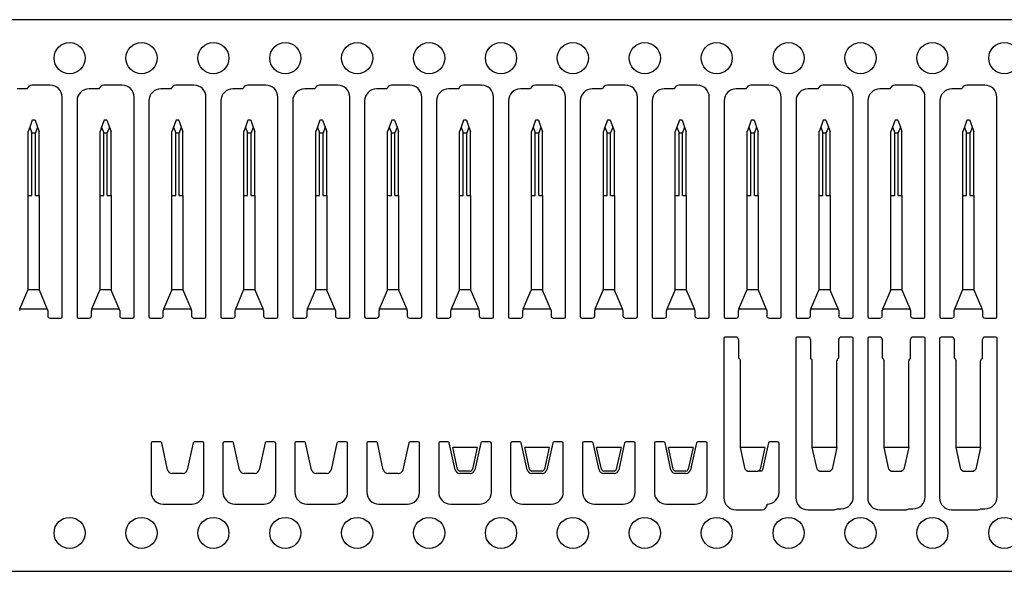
# Model space of a CAD drawing. Header units: inches. Extents: x 1880 to 2363, y -453 to -54.
# Tile 712 of 1056: x 1947.5 to 1949.55, y -67.94 to -66.79. Entities that reach past the tile are written whole.
import ezdxf

# ---------------------------------------------------------------- set-up
doc = ezdxf.new("R2010")
doc.units = ezdxf.units.IN
doc.header["$LTSCALE"] = 0.5
doc.header["$MEASUREMENT"] = 0
doc.layers.add('APP-M-S', color=30, linetype='Continuous')
doc.layers.add('SID-M-D', color=42, linetype='Continuous')

# ---------------------------------------------------------------- blocks, each defined once
blk = doc.blocks.new('STRIP')
at = {"layer": 'APP-M-S', "linetype": 'Continuous', "lineweight": 25}
for p, q in [((1951.3505, -66.7911), (1936.8505, -66.7911)), ((1947.5122, -66.9354), (1947.491, -66.9354)), ((1947.56, -66.9274), (1947.522, -66.9274)), ((1947.6622, -66.9354), (1947.641, -66.9354)), ((1947.71, -66.9274), (1947.672, -66.9274)), ((1947.8122, -66.9354), (1947.791, -66.9354)), ((1947.86, -66.9274), (1947.822, -66.9274)), ((1947.9622, -66.9354), (1947.941, -66.9354)), ((1948.01, -66.9274), (1947.972, -66.9274)), ((1948.1122, -66.9354), (1948.091, -66.9354)), ((1948.16, -66.9274), (1948.122, -66.9274)), ((1948.2622, -66.9354), (1948.241, -66.9354)), ((1948.31, -66.9274), (1948.272, -66.9274)), ((1948.4122, -66.9354), (1948.391, -66.9354)), ((1948.46, -66.9274), (1948.422, -66.9274)), ((1948.5622, -66.9354), (1948.541, -66.9354)), ((1948.61, -66.9274), (1948.572, -66.9274)), ((1948.7122, -66.9354), (1948.691, -66.9354)), ((1948.76, -66.9274), (1948.722, -66.9274)), ((1948.8622, -66.9354), (1948.841, -66.9354)), ((1948.91, -66.9274), (1948.872, -66.9274)), ((1949.0122, -66.9354), (1948.991, -66.9354)), ((1949.06, -66.9274), (1949.022, -66.9274)), ((1949.1622, -66.9354), (1949.141, -66.9354)), ((1949.21, -66.9274), (1949.172, -66.9274)), ((1949.3122, -66.9354), (1949.291, -66.9354)), ((1949.36, -66.9274), (1949.322, -66.9274)), ((1949.4622, -66.9354), (1949.441, -66.9354)), ((1949.51, -66.9274), (1949.472, -66.9274)), ((1947.585, -67.4103), (1947.585, -66.9524)), ((1947.616, -66.9604), (1947.616, -67.4103)), ((1947.735, -67.4103), (1947.735, -66.9524)), ((1947.766, -66.9604), (1947.766, -67.4103)), ((1947.885, -67.4103), (1947.885, -66.9524)), ((1947.916, -66.9604), (1947.916, -67.4103)), ((1948.035, -67.4103), (1948.035, -66.9524)), ((1948.066, -66.9604), (1948.066, -67.4103)), ((1948.185, -67.4103), (1948.185, -66.9524)), ((1948.216, -66.9604), (1948.216, -67.4103)), ((1948.335, -67.4103), (1948.335, -66.9524)), ((1948.366, -66.9604), (1948.366, -67.4103)), ((1948.485, -67.4103), (1948.485, -66.9524)), ((1948.516, -66.9604), (1948.516, -67.4103)), ((1948.635, -67.4103), (1948.635, -66.9524)), ((1948.666, -66.9604), (1948.666, -67.4103)), ((1948.785, -67.4103), (1948.785, -66.9524)), ((1948.816, -66.9604), (1948.816, -67.4103)), ((1948.935, -67.4103), (1948.935, -66.9524)), ((1948.966, -66.9604), (1948.966, -67.4103)), ((1949.085, -67.4103), (1949.085, -66.9524)), ((1949.116, -66.9604), (1949.116, -67.4103)), ((1949.235, -67.4103), (1949.235, -66.9524)), ((1949.266, -66.9604), (1949.266, -67.4103)), ((1949.385, -67.4103), (1949.385, -66.9524)), ((1949.416, -66.9604), (1949.416, -67.4103)), ((1949.535, -67.4103), (1949.535, -66.9524)), ((1947.5226, -67.0007), (1947.5174, -67.0148)), ((1947.5226, -67.0007), (1947.5236, -66.9999)), ((1947.5236, -66.9999), (1947.5274, -66.9999)), ((1947.5274, -66.9999), (1947.5284, -67.0007)), ((1947.5284, -67.0007), (1947.5336, -67.0148)), ((1947.6726, -67.0007), (1947.6674, -67.0148)), ((1947.6726, -67.0007), (1947.6736, -66.9999)), ((1947.6736, -66.9999), (1947.6774, -66.9999)), ((1947.6774, -66.9999), (1947.6784, -67.0007)), ((1947.6784, -67.0007), (1947.6836, -67.0148)), ((1947.8226, -67.0007), (1947.8174, -67.0148)), ((1947.8226, -67.0007), (1947.8236, -66.9999)), ((1947.8236, -66.9999), (1947.8274, -66.9999)), ((1947.8274, -66.9999), (1947.8284, -67.0007)), ((1947.8284, -67.0007), (1947.8336, -67.0148)), ((1947.9726, -67.0007), (1947.9674, -67.0148)), ((1947.9726, -67.0007), (1947.9736, -66.9999)), ((1947.9736, -66.9999), (1947.9774, -66.9999)), ((1947.9774, -66.9999), (1947.9784, -67.0007)), ((1947.9784, -67.0007), (1947.9836, -67.0148)), ((1948.1226, -67.0007), (1948.1174, -67.0148)), ((1948.1226, -67.0007), (1948.1236, -66.9999)), ((1948.1236, -66.9999), (1948.1274, -66.9999)), ((1948.1274, -66.9999), (1948.1284, -67.0007)), ((1948.1284, -67.0007), (1948.1336, -67.0148)), ((1948.2726, -67.0007), (1948.2674, -67.0148)), ((1948.2726, -67.0007), (1948.2736, -66.9999)), ((1948.2736, -66.9999), (1948.2774, -66.9999)), ((1948.2774, -66.9999), (1948.2784, -67.0007)), ((1948.2784, -67.0007), (1948.2836, -67.0148)), ((1948.4226, -67.0007), (1948.4174, -67.0148)), ((1948.4226, -67.0007), (1948.4236, -66.9999)), ((1948.4236, -66.9999), (1948.4274, -66.9999)), ((1948.4274, -66.9999), (1948.4284, -67.0007)), ((1948.4284, -67.0007), (1948.4336, -67.0148)), ((1948.5726, -67.0007), (1948.5674, -67.0148)), ((1948.5726, -67.0007), (1948.5736, -66.9999)), ((1948.5736, -66.9999), (1948.5774, -66.9999)), ((1948.5774, -66.9999), (1948.5784, -67.0007)), ((1948.5784, -67.0007), (1948.5836, -67.0148)), ((1948.7226, -67.0007), (1948.7174, -67.0148)), ((1948.7226, -67.0007), (1948.7236, -66.9999)), ((1948.7236, -66.9999), (1948.7274, -66.9999)), ((1948.7274, -66.9999), (1948.7284, -67.0007)), ((1948.7284, -67.0007), (1948.7336, -67.0148)), ((1948.8726, -67.0007), (1948.8674, -67.0148)), ((1948.8726, -67.0007), (1948.8736, -66.9999)), ((1948.8736, -66.9999), (1948.8774, -66.9999)), ((1948.8774, -66.9999), (1948.8784, -67.0007)), ((1948.8784, -67.0007), (1948.8836, -67.0148)), ((1949.0226, -67.0007), (1949.0174, -67.0148)), ((1949.0226, -67.0007), (1949.0236, -66.9999)), ((1949.0236, -66.9999), (1949.0274, -66.9999)), ((1949.0274, -66.9999), (1949.0284, -67.0007)), ((1949.0284, -67.0007), (1949.0336, -67.0148)), ((1949.1726, -67.0007), (1949.1674, -67.0148)), ((1949.1726, -67.0007), (1949.1736, -66.9999)), ((1949.1736, -66.9999), (1949.1774, -66.9999)), ((1949.1774, -66.9999), (1949.1784, -67.0007)), ((1949.1784, -67.0007), (1949.1836, -67.0148)), ((1949.3226, -67.0007), (1949.3174, -67.0148)), ((1949.3226, -67.0007), (1949.3236, -66.9999)), ((1949.3236, -66.9999), (1949.3274, -66.9999)), ((1949.3274, -66.9999), (1949.3284, -67.0007)), ((1949.3284, -67.0007), (1949.3336, -67.0148)), ((1949.4726, -67.0007), (1949.4674, -67.0148)), ((1949.4726, -67.0007), (1949.4736, -66.9999)), ((1949.4736, -66.9999), (1949.4774, -66.9999)), ((1949.4774, -66.9999), (1949.4784, -67.0007)), ((1949.4784, -67.0007), (1949.4836, -67.0148)), ((1947.5174, -67.0148), (1947.514, -67.0242)), ((1947.514, -67.1574), (1947.514, -67.0242)), ((1947.5174, -67.0148), (1947.5219, -67.027)), ((1947.5336, -67.0148), (1947.5292, -67.027)), ((1947.5336, -67.0148), (1947.537, -67.0242)), ((1947.537, -67.1574), (1947.537, -67.0242)), ((1947.6674, -67.0148), (1947.664, -67.0242)), ((1947.664, -67.1574), (1947.664, -67.0242)), ((1947.6674, -67.0148), (1947.6719, -67.027)), ((1947.6836, -67.0148), (1947.6792, -67.027)), ((1947.6836, -67.0148), (1947.687, -67.0242)), ((1947.687, -67.1574), (1947.687, -67.0242)), ((1947.8174, -67.0148), (1947.814, -67.0242)), ((1947.814, -67.1574), (1947.814, -67.0242)), ((1947.8174, -67.0148), (1947.8219, -67.027)), ((1947.8336, -67.0148), (1947.8292, -67.027)), ((1947.8336, -67.0148), (1947.837, -67.0242)), ((1947.837, -67.1574), (1947.837, -67.0242)), ((1947.9674, -67.0148), (1947.964, -67.0242)), ((1947.964, -67.1574), (1947.964, -67.0242)), ((1947.9674, -67.0148), (1947.9719, -67.027)), ((1947.9836, -67.0148), (1947.9792, -67.027)), ((1947.9836, -67.0148), (1947.987, -67.0242)), ((1947.987, -67.1574), (1947.987, -67.0242)), ((1948.1174, -67.0148), (1948.114, -67.0242)), ((1948.114, -67.1574), (1948.114, -67.0242)), ((1948.1174, -67.0148), (1948.1219, -67.027)), ((1948.1336, -67.0148), (1948.1292, -67.027)), ((1948.1336, -67.0148), (1948.137, -67.0242)), ((1948.137, -67.1574), (1948.137, -67.0242)), ((1948.2674, -67.0148), (1948.264, -67.0242)), ((1948.264, -67.1574), (1948.264, -67.0242)), ((1948.2674, -67.0148), (1948.2719, -67.027)), ((1948.2836, -67.0148), (1948.2792, -67.027)), ((1948.2836, -67.0148), (1948.287, -67.0242)), ((1948.287, -67.1574), (1948.287, -67.0242)), ((1948.4174, -67.0148), (1948.414, -67.0242)), ((1948.414, -67.1574), (1948.414, -67.0242)), ((1948.4174, -67.0148), (1948.4219, -67.027)), ((1948.4336, -67.0148), (1948.4292, -67.027)), ((1948.4336, -67.0148), (1948.437, -67.0242)), ((1948.437, -67.1574), (1948.437, -67.0242)), ((1948.5674, -67.0148), (1948.564, -67.0242)), ((1948.564, -67.1574), (1948.564, -67.0242)), ((1948.5674, -67.0148), (1948.5719, -67.027)), ((1948.5836, -67.0148), (1948.5792, -67.027)), ((1948.5836, -67.0148), (1948.587, -67.0242)), ((1948.587, -67.1574), (1948.587, -67.0242)), ((1948.7174, -67.0148), (1948.714, -67.0242)), ((1948.714, -67.1574), (1948.714, -67.0242)), ((1948.7174, -67.0148), (1948.7219, -67.027)), ((1948.7336, -67.0148), (1948.7292, -67.027)), ((1948.7336, -67.0148), (1948.737, -67.0242)), ((1948.737, -67.1574), (1948.737, -67.0242)), ((1948.8674, -67.0148), (1948.864, -67.0242)), ((1948.864, -67.1574), (1948.864, -67.0242)), ((1948.8674, -67.0148), (1948.8719, -67.027)), ((1948.8836, -67.0148), (1948.8792, -67.027)), ((1948.8836, -67.0148), (1948.887, -67.0242)), ((1948.887, -67.1574), (1948.887, -67.0242)), ((1949.0174, -67.0148), (1949.014, -67.0242)), ((1949.014, -67.1574), (1949.014, -67.0242)), ((1949.0174, -67.0148), (1949.0219, -67.027)), ((1949.0336, -67.0148), (1949.0292, -67.027)), ((1949.0336, -67.0148), (1949.037, -67.0242)), ((1949.037, -67.1574), (1949.037, -67.0242)), ((1949.1674, -67.0148), (1949.164, -67.0242)), ((1949.164, -67.1574), (1949.164, -67.0242)), ((1949.1674, -67.0148), (1949.1719, -67.027)), ((1949.1836, -67.0148), (1949.1792, -67.027)), ((1949.1836, -67.0148), (1949.187, -67.0242)), ((1949.187, -67.1574), (1949.187, -67.0242)), ((1949.3174, -67.0148), (1949.314, -67.0242)), ((1949.314, -67.1574), (1949.314, -67.0242)), ((1949.3174, -67.0148), (1949.3219, -67.027)), ((1949.3336, -67.0148), (1949.3292, -67.027)), ((1949.3336, -67.0148), (1949.337, -67.0242)), ((1949.337, -67.1574), (1949.337, -67.0242)), ((1949.4674, -67.0148), (1949.464, -67.0242)), ((1949.464, -67.1574), (1949.464, -67.0242)), ((1949.4674, -67.0148), (1949.4719, -67.027)), ((1949.4836, -67.0148), (1949.4792, -67.027)), ((1949.4836, -67.0148), (1949.487, -67.0242)), ((1949.487, -67.1574), (1949.487, -67.0242)), ((1947.5219, -67.1574), (1947.5219, -67.027)), ((1947.5219, -67.027), (1947.5292, -67.027)), ((1947.5292, -67.1574), (1947.5292, -67.027)), ((1947.6719, -67.1574), (1947.6719, -67.027)), ((1947.6719, -67.027), (1947.6792, -67.027)), ((1947.6792, -67.1574), (1947.6792, -67.027)), ((1947.8219, -67.1574), (1947.8219, -67.027)), ((1947.8219, -67.027), (1947.8292, -67.027)), ((1947.8292, -67.1574), (1947.8292, -67.027)), ((1947.9719, -67.027), (1947.9792, -67.027)), ((1947.9719, -67.1574), (1947.9719, -67.027)), ((1947.9792, -67.1574), (1947.9792, -67.027)), ((1948.1219, -67.027), (1948.1292, -67.027)), ((1948.1219, -67.1574), (1948.1219, -67.027)), ((1948.1292, -67.1574), (1948.1292, -67.027)), ((1948.2719, -67.1574), (1948.2719, -67.027)), ((1948.2719, -67.027), (1948.2792, -67.027)), ((1948.2792, -67.1574), (1948.2792, -67.027)), ((1948.4219, -67.1574), (1948.4219, -67.027)), ((1948.4219, -67.027), (1948.4292, -67.027)), ((1948.4292, -67.1574), (1948.4292, -67.027)), ((1948.5719, -67.1574), (1948.5719, -67.027)), ((1948.5719, -67.027), (1948.5792, -67.027)), ((1948.5792, -67.1574), (1948.5792, -67.027)), ((1948.7219, -67.1574), (1948.7219, -67.027)), ((1948.7219, -67.027), (1948.7292, -67.027)), ((1948.7292, -67.1574), (1948.7292, -67.027)), ((1948.8719, -67.1574), (1948.8719, -67.027)), ((1948.8719, -67.027), (1948.8792, -67.027)), ((1948.8792, -67.1574), (1948.8792, -67.027)), ((1949.0219, -67.1574), (1949.0219, -67.027)), ((1949.0219, -67.027), (1949.0292, -67.027)), ((1949.0292, -67.1574), (1949.0292, -67.027)), ((1949.1719, -67.1574), (1949.1719, -67.027)), ((1949.1719, -67.027), (1949.1792, -67.027)), ((1949.1792, -67.1574), (1949.1792, -67.027)), ((1949.3219, -67.1574), (1949.3219, -67.027)), ((1949.3219, -67.027), (1949.3292, -67.027)), ((1949.3292, -67.1574), (1949.3292, -67.027)), ((1949.4719, -67.1574), (1949.4719, -67.027)), ((1949.4719, -67.027), (1949.4792, -67.027)), ((1949.4792, -67.1574), (1949.4792, -67.027)), ((1947.514, -67.3532), (1947.514, -67.1574)), ((1947.514, -67.1574), (1947.5219, -67.1574)), ((1947.5292, -67.1574), (1947.537, -67.1574)), ((1947.537, -67.1574), (1947.537, -67.3532)), ((1947.664, -67.1574), (1947.6719, -67.1574)), ((1947.664, -67.3532), (1947.664, -67.1574)), ((1947.6792, -67.1574), (1947.687, -67.1574)), ((1947.687, -67.1574), (1947.687, -67.3532)), ((1947.814, -67.3532), (1947.814, -67.1574)), ((1947.814, -67.1574), (1947.8219, -67.1574)), ((1947.8292, -67.1574), (1947.837, -67.1574)), ((1947.837, -67.1574), (1947.837, -67.3532)), ((1947.964, -67.1574), (1947.9719, -67.1574)), ((1947.964, -67.3532), (1947.964, -67.1574)), ((1947.9792, -67.1574), (1947.987, -67.1574)), ((1947.987, -67.1574), (1947.987, -67.3532)), ((1948.114, -67.1574), (1948.1219, -67.1574)), ((1948.114, -67.3532), (1948.114, -67.1574)), ((1948.1292, -67.1574), (1948.137, -67.1574)), ((1948.137, -67.1574), (1948.137, -67.3532)), ((1948.264, -67.3532), (1948.264, -67.1574)), ((1948.264, -67.1574), (1948.2719, -67.1574)), ((1948.2792, -67.1574), (1948.287, -67.1574)), ((1948.287, -67.1574), (1948.287, -67.3532)), ((1948.414, -67.3532), (1948.414, -67.1574)), ((1948.414, -67.1574), (1948.4219, -67.1574)), ((1948.4292, -67.1574), (1948.437, -67.1574)), ((1948.437, -67.1574), (1948.437, -67.3532)), ((1948.564, -67.3532), (1948.564, -67.1574)), ((1948.564, -67.1574), (1948.5719, -67.1574)), ((1948.5792, -67.1574), (1948.587, -67.1574)), ((1948.587, -67.1574), (1948.587, -67.3532)), ((1948.714, -67.3532), (1948.714, -67.1574)), ((1948.714, -67.1574), (1948.7219, -67.1574)), ((1948.7292, -67.1574), (1948.737, -67.1574)), ((1948.737, -67.1574), (1948.737, -67.3532)), ((1948.864, -67.1574), (1948.8719, -67.1574)), ((1948.864, -67.3532), (1948.864, -67.1574)), ((1948.8792, -67.1574), (1948.887, -67.1574)), ((1948.887, -67.1574), (1948.887, -67.3532)), ((1949.014, -67.3532), (1949.014, -67.1574)), ((1949.014, -67.1574), (1949.0219, -67.1574)), ((1949.0292, -67.1574), (1949.037, -67.1574)), ((1949.037, -67.1574), (1949.037, -67.3532)), ((1949.164, -67.3532), (1949.164, -67.1574)), ((1949.164, -67.1574), (1949.1719, -67.1574)), ((1949.1792, -67.1574), (1949.187, -67.1574)), ((1949.187, -67.1574), (1949.187, -67.3532)), ((1949.314, -67.3532), (1949.314, -67.1574)), ((1949.314, -67.1574), (1949.3219, -67.1574)), ((1949.3292, -67.1574), (1949.337, -67.1574)), ((1949.337, -67.1574), (1949.337, -67.3532)), ((1949.464, -67.3532), (1949.464, -67.1574)), ((1949.464, -67.1574), (1949.4719, -67.1574)), ((1949.4792, -67.1574), (1949.487, -67.1574)), ((1949.487, -67.1574), (1949.487, -67.3532)), ((1947.5139, -67.3543), (1947.5136, -67.3552)), ((1947.5371, -67.3543), (1947.5139, -67.3543)), ((1947.5374, -67.3552), (1947.5371, -67.3543)), ((1947.6639, -67.3543), (1947.6636, -67.3552)), ((1947.6871, -67.3543), (1947.6639, -67.3543)), ((1947.6874, -67.3552), (1947.6871, -67.3543)), ((1947.8139, -67.3543), (1947.8136, -67.3552)), ((1947.8371, -67.3543), (1947.8139, -67.3543)), ((1947.8374, -67.3552), (1947.8371, -67.3543)), ((1947.9639, -67.3543), (1947.9636, -67.3552)), ((1947.9871, -67.3543), (1947.9639, -67.3543)), ((1947.9874, -67.3552), (1947.9871, -67.3543)), ((1948.1139, -67.3543), (1948.1136, -67.3552)), ((1948.1371, -67.3543), (1948.1139, -67.3543)), ((1948.1374, -67.3552), (1948.1371, -67.3543)), ((1948.2639, -67.3543), (1948.2636, -67.3552)), ((1948.2871, -67.3543), (1948.2639, -67.3543)), ((1948.2874, -67.3552), (1948.2871, -67.3543)), ((1948.4139, -67.3543), (1948.4136, -67.3552)), ((1948.4371, -67.3543), (1948.4139, -67.3543)), ((1948.4374, -67.3552), (1948.4371, -67.3543)), ((1948.5639, -67.3543), (1948.5636, -67.3552)), ((1948.5871, -67.3543), (1948.5639, -67.3543)), ((1948.5874, -67.3552), (1948.5871, -67.3543)), ((1948.7139, -67.3543), (1948.7136, -67.3552)), ((1948.7371, -67.3543), (1948.7139, -67.3543)), ((1948.7374, -67.3552), (1948.7371, -67.3543)), ((1948.8639, -67.3543), (1948.8636, -67.3552)), ((1948.8871, -67.3543), (1948.8639, -67.3543)), ((1948.8874, -67.3552), (1948.8871, -67.3543)), ((1949.0139, -67.3543), (1949.0136, -67.3552)), ((1949.0371, -67.3543), (1949.0139, -67.3543)), ((1949.0374, -67.3552), (1949.0371, -67.3543)), ((1949.1639, -67.3543), (1949.1636, -67.3552)), ((1949.1871, -67.3543), (1949.1639, -67.3543)), ((1949.1874, -67.3552), (1949.1871, -67.3543)), ((1949.3139, -67.3543), (1949.3136, -67.3552)), ((1949.3371, -67.3543), (1949.3139, -67.3543)), ((1949.3374, -67.3552), (1949.3371, -67.3543)), ((1949.4639, -67.3543), (1949.4636, -67.3552)), ((1949.4871, -67.3543), (1949.4639, -67.3543)), ((1949.4874, -67.3552), (1949.4871, -67.3543)), ((1947.497, -67.3936), (1947.5136, -67.3552)), ((1947.554, -67.3936), (1947.5374, -67.3552)), ((1947.647, -67.3936), (1947.6636, -67.3552)), ((1947.704, -67.3936), (1947.6874, -67.3552)), ((1947.797, -67.3936), (1947.8136, -67.3552)), ((1947.854, -67.3936), (1947.8374, -67.3552)), ((1947.947, -67.3936), (1947.9636, -67.3552)), ((1948.004, -67.3936), (1947.9874, -67.3552)), ((1948.097, -67.3936), (1948.1136, -67.3552)), ((1948.154, -67.3936), (1948.1374, -67.3552)), ((1948.247, -67.3936), (1948.2636, -67.3552)), ((1948.304, -67.3936), (1948.2874, -67.3552)), ((1948.397, -67.3936), (1948.4136, -67.3552)), ((1948.454, -67.3936), (1948.4374, -67.3552)), ((1948.547, -67.3936), (1948.5636, -67.3552)), ((1948.604, -67.3936), (1948.5874, -67.3552)), ((1948.697, -67.3936), (1948.7136, -67.3552)), ((1948.754, -67.3936), (1948.7374, -67.3552)), ((1948.847, -67.3936), (1948.8636, -67.3552)), ((1948.904, -67.3936), (1948.8874, -67.3552)), ((1948.997, -67.3936), (1949.0136, -67.3552)), ((1949.054, -67.3936), (1949.0374, -67.3552)), ((1949.147, -67.3936), (1949.1636, -67.3552)), ((1949.204, -67.3936), (1949.1874, -67.3552)), ((1949.297, -67.3936), (1949.3136, -67.3552)), ((1949.354, -67.3936), (1949.3374, -67.3552)), ((1949.447, -67.3936), (1949.4636, -67.3552)), ((1949.504, -67.3936), (1949.4874, -67.3552)), ((1947.497, -67.3936), (1947.4964, -67.395)), ((1947.497, -67.3936), (1947.554, -67.3936)), ((1947.5546, -67.395), (1947.554, -67.3936)), ((1947.647, -67.3936), (1947.6464, -67.395)), ((1947.647, -67.3936), (1947.704, -67.3936)), ((1947.7046, -67.395), (1947.704, -67.3936)), ((1947.797, -67.3936), (1947.7964, -67.395)), ((1947.797, -67.3936), (1947.854, -67.3936)), ((1947.8546, -67.395), (1947.854, -67.3936)), ((1947.947, -67.3936), (1947.9464, -67.395)), ((1947.947, -67.3936), (1948.004, -67.3936)), ((1948.0046, -67.395), (1948.004, -67.3936)), ((1948.097, -67.3936), (1948.0964, -67.395)), ((1948.097, -67.3936), (1948.154, -67.3936)), ((1948.1546, -67.395), (1948.154, -67.3936)), ((1948.247, -67.3936), (1948.2464, -67.395)), ((1948.247, -67.3936), (1948.304, -67.3936)), ((1948.3046, -67.395), (1948.304, -67.3936)), ((1948.397, -67.3936), (1948.3964, -67.395)), ((1948.397, -67.3936), (1948.454, -67.3936)), ((1948.4546, -67.395), (1948.454, -67.3936)), ((1948.547, -67.3936), (1948.5464, -67.395)), ((1948.547, -67.3936), (1948.604, -67.3936)), ((1948.6046, -67.395), (1948.604, -67.3936)), ((1948.697, -67.3936), (1948.6964, -67.395)), ((1948.697, -67.3936), (1948.754, -67.3936)), ((1948.7546, -67.395), (1948.754, -67.3936)), ((1948.847, -67.3936), (1948.8464, -67.395)), ((1948.847, -67.3936), (1948.904, -67.3936)), ((1948.9046, -67.395), (1948.904, -67.3936)), ((1948.997, -67.3936), (1948.9964, -67.395)), ((1948.997, -67.3936), (1949.054, -67.3936)), ((1949.0546, -67.395), (1949.054, -67.3936)), ((1949.147, -67.3936), (1949.1464, -67.395)), ((1949.147, -67.3936), (1949.204, -67.3936)), ((1949.2046, -67.395), (1949.204, -67.3936)), ((1949.297, -67.3936), (1949.2964, -67.395)), ((1949.297, -67.3936), (1949.354, -67.3936)), ((1949.3546, -67.395), (1949.354, -67.3936)), ((1949.447, -67.3936), (1949.4464, -67.395)), ((1949.447, -67.3936), (1949.504, -67.3936)), ((1949.5046, -67.395), (1949.504, -67.3936)), ((1947.555, -67.397), (1947.555, -67.4083)), ((1947.56, -67.4133), (1947.582, -67.4133)), ((1947.619, -67.4133), (1947.641, -67.4133)), ((1947.646, -67.4083), (1947.646, -67.397)), ((1947.705, -67.397), (1947.705, -67.4083)), ((1947.71, -67.4133), (1947.732, -67.4133)), ((1947.769, -67.4133), (1947.791, -67.4133)), ((1947.796, -67.4083), (1947.796, -67.397)), ((1947.855, -67.397), (1947.855, -67.4083)), ((1947.86, -67.4133), (1947.882, -67.4133)), ((1947.919, -67.4133), (1947.941, -67.4133)), ((1947.946, -67.4083), (1947.946, -67.397)), ((1948.005, -67.397), (1948.005, -67.4083)), ((1948.01, -67.4133), (1948.032, -67.4133)), ((1948.069, -67.4133), (1948.091, -67.4133)), ((1948.096, -67.4083), (1948.096, -67.397)), ((1948.155, -67.397), (1948.155, -67.4083)), ((1948.16, -67.4133), (1948.182, -67.4133)), ((1948.219, -67.4133), (1948.241, -67.4133)), ((1948.246, -67.4083), (1948.246, -67.397)), ((1948.305, -67.397), (1948.305, -67.4083)), ((1948.31, -67.4133), (1948.332, -67.4133)), ((1948.369, -67.4133), (1948.391, -67.4133)), ((1948.396, -67.4083), (1948.396, -67.397)), ((1948.455, -67.397), (1948.455, -67.4083)), ((1948.46, -67.4133), (1948.482, -67.4133)), ((1948.519, -67.4133), (1948.541, -67.4133)), ((1948.546, -67.4083), (1948.546, -67.397)), ((1948.605, -67.397), (1948.605, -67.4083)), ((1948.61, -67.4133), (1948.632, -67.4133)), ((1948.669, -67.4133), (1948.691, -67.4133)), ((1948.696, -67.4083), (1948.696, -67.397)), ((1948.755, -67.397), (1948.755, -67.4083)), ((1948.76, -67.4133), (1948.782, -67.4133)), ((1948.819, -67.4133), (1948.841, -67.4133)), ((1948.846, -67.4083), (1948.846, -67.397)), ((1948.905, -67.397), (1948.905, -67.4083)), ((1948.91, -67.4133), (1948.932, -67.4133)), ((1948.969, -67.4133), (1948.991, -67.4133)), ((1948.996, -67.4083), (1948.996, -67.397)), ((1949.055, -67.397), (1949.055, -67.4083)), ((1949.06, -67.4133), (1949.082, -67.4133)), ((1949.119, -67.4133), (1949.141, -67.4133)), ((1949.146, -67.4083), (1949.146, -67.397)), ((1949.205, -67.397), (1949.205, -67.4083)), ((1949.21, -67.4133), (1949.232, -67.4133)), ((1949.269, -67.4133), (1949.291, -67.4133)), ((1949.296, -67.4083), (1949.296, -67.397)), ((1949.355, -67.397), (1949.355, -67.4083)), ((1949.36, -67.4133), (1949.382, -67.4133)), ((1949.419, -67.4133), (1949.441, -67.4133)), ((1949.446, -67.4083), (1949.446, -67.397)), ((1949.505, -67.397), (1949.505, -67.4083)), ((1949.51, -67.4133), (1949.532, -67.4133)), ((1948.9655, -67.4557), (1948.9655, -67.7877)), ((1948.991, -67.4527), (1948.9685, -67.4527)), ((1949.1155, -67.4557), (1949.1155, -67.7877)), ((1949.141, -67.4527), (1949.1185, -67.4527)), ((1949.2325, -67.4527), (1949.21, -67.4527)), ((1949.2355, -67.7857), (1949.2355, -67.4557)), ((1949.2655, -67.4557), (1949.2655, -67.7877)), ((1949.291, -67.4527), (1949.2685, -67.4527)), ((1949.3825, -67.4527), (1949.36, -67.4527)), ((1949.3855, -67.7857), (1949.3855, -67.4557)), ((1949.4155, -67.4557), (1949.4155, -67.7877)), ((1949.441, -67.4527), (1949.4185, -67.4527)), ((1949.5325, -67.4527), (1949.51, -67.4527)), ((1949.5355, -67.7857), (1949.5355, -67.4557)), ((1948.996, -67.4577), (1948.996, -67.496)), ((1949.146, -67.4577), (1949.146, -67.496)), ((1949.205, -67.496), (1949.205, -67.4577)), ((1949.296, -67.4577), (1949.296, -67.496)), ((1949.355, -67.496), (1949.355, -67.4577)), ((1949.446, -67.4577), (1949.446, -67.496)), ((1949.505, -67.496), (1949.505, -67.4577)), ((1948.9985, -67.4985), (1948.996, -67.496)), ((1949.1485, -67.4985), (1949.146, -67.496)), ((1949.205, -67.496), (1949.2026, -67.4985)), ((1949.2985, -67.4985), (1949.296, -67.496)), ((1949.355, -67.496), (1949.3526, -67.4985)), ((1949.4485, -67.4985), (1949.446, -67.496)), ((1949.505, -67.496), (1949.5026, -67.4985)), ((1948.9999, -67.683), (1948.9999, -67.502)), ((1949.1499, -67.683), (1949.1499, -67.502)), ((1949.2011, -67.683), (1949.2011, -67.502)), ((1949.2999, -67.683), (1949.2999, -67.502)), ((1949.3511, -67.683), (1949.3511, -67.502)), ((1949.4499, -67.683), (1949.4499, -67.502)), ((1949.5011, -67.683), (1949.5011, -67.502)), ((1947.7705, -67.6741), (1947.7705, -67.7761)), ((1947.7898, -67.6711), (1947.7735, -67.6711)), ((1947.805, -67.7294), (1947.7927, -67.6734)), ((1947.8583, -67.6734), (1947.846, -67.7294)), ((1947.8775, -67.6711), (1947.8613, -67.6711)), ((1947.8805, -67.7761), (1947.8805, -67.6741)), ((1947.9205, -67.6741), (1947.9205, -67.7761)), ((1947.9398, -67.6711), (1947.9235, -67.6711)), ((1947.955, -67.7294), (1947.9427, -67.6734)), ((1948.0083, -67.6734), (1947.996, -67.7294)), ((1948.0275, -67.6711), (1948.0113, -67.6711)), ((1948.0305, -67.7761), (1948.0305, -67.6741)), ((1948.0705, -67.6741), (1948.0705, -67.7761)), ((1948.0898, -67.6711), (1948.0735, -67.6711)), ((1948.105, -67.7294), (1948.0927, -67.6734)), ((1948.1583, -67.6734), (1948.146, -67.7294)), ((1948.1775, -67.6711), (1948.1613, -67.6711)), ((1948.1805, -67.7761), (1948.1805, -67.6741)), ((1948.2205, -67.6741), (1948.2205, -67.7761)), ((1948.2398, -67.6711), (1948.2235, -67.6711)), ((1948.255, -67.7294), (1948.2427, -67.6734)), ((1948.3083, -67.6734), (1948.296, -67.7294)), ((1948.3275, -67.6711), (1948.3113, -67.6711)), ((1948.3305, -67.7761), (1948.3305, -67.6741)), ((1948.3705, -67.6741), (1948.3705, -67.7761)), ((1948.3898, -67.6711), (1948.3735, -67.6711)), ((1948.405, -67.7294), (1948.3927, -67.6734)), ((1948.4099, -67.7283), (1948.3999, -67.683)), ((1948.4511, -67.683), (1948.3999, -67.683)), ((1948.4511, -67.683), (1948.4411, -67.7283)), ((1948.4583, -67.6734), (1948.446, -67.7294)), ((1948.4775, -67.6711), (1948.4613, -67.6711)), ((1948.4805, -67.7761), (1948.4805, -67.6741)), ((1948.5205, -67.6741), (1948.5205, -67.7761)), ((1948.5398, -67.6711), (1948.5235, -67.6711)), ((1948.555, -67.7294), (1948.5427, -67.6734)), ((1948.5599, -67.7283), (1948.5499, -67.683)), ((1948.6011, -67.683), (1948.5499, -67.683)), ((1948.6011, -67.683), (1948.5911, -67.7283)), ((1948.6083, -67.6734), (1948.596, -67.7294)), ((1948.6275, -67.6711), (1948.6113, -67.6711)), ((1948.6305, -67.7761), (1948.6305, -67.6741)), ((1948.6705, -67.6741), (1948.6705, -67.7761)), ((1948.6898, -67.6711), (1948.6735, -67.6711)), ((1948.705, -67.7294), (1948.6927, -67.6734)), ((1948.7099, -67.7283), (1948.6999, -67.683)), ((1948.7511, -67.683), (1948.6999, -67.683)), ((1948.7511, -67.683), (1948.7411, -67.7283)), ((1948.7583, -67.6734), (1948.746, -67.7294)), ((1948.7775, -67.6711), (1948.7613, -67.6711)), ((1948.7805, -67.7761), (1948.7805, -67.6741)), ((1948.8205, -67.6741), (1948.8205, -67.7761)), ((1948.8398, -67.6711), (1948.8235, -67.6711)), ((1948.855, -67.7294), (1948.8427, -67.6734)), ((1948.8599, -67.7283), (1948.8499, -67.683)), ((1948.9011, -67.683), (1948.8499, -67.683)), ((1948.9011, -67.683), (1948.8911, -67.7283)), ((1948.9083, -67.6734), (1948.896, -67.7294)), ((1948.9275, -67.6711), (1948.9113, -67.6711)), ((1948.9305, -67.7761), (1948.9305, -67.6741)), ((1949.0511, -67.683), (1948.9999, -67.683)), ((1949.0099, -67.7283), (1948.9999, -67.683)), ((1949.0511, -67.683), (1949.0411, -67.7283)), ((1949.0583, -67.6734), (1949.046, -67.7294)), ((1949.0775, -67.6711), (1949.0613, -67.6711)), ((1949.0805, -67.7761), (1949.0805, -67.6741)), ((1949.2011, -67.683), (1949.1499, -67.683)), ((1949.1599, -67.7283), (1949.1499, -67.683)), ((1949.2011, -67.683), (1949.1911, -67.7283)), ((1949.3511, -67.683), (1949.2999, -67.683)), ((1949.3099, -67.7283), (1949.2999, -67.683)), ((1949.3511, -67.683), (1949.3411, -67.7283)), ((1949.5011, -67.683), (1949.4499, -67.683)), ((1949.4599, -67.7283), (1949.4499, -67.683)), ((1949.5011, -67.683), (1949.4911, -67.7283)), ((1947.8363, -67.7372), (1947.8148, -67.7372)), ((1947.9863, -67.7372), (1947.9648, -67.7372)), ((1948.1363, -67.7372), (1948.1148, -67.7372)), ((1948.2863, -67.7372), (1948.2648, -67.7372)), ((1948.4363, -67.7322), (1948.4148, -67.7322)), ((1948.4363, -67.7372), (1948.4148, -67.7372)), ((1948.5863, -67.7322), (1948.5648, -67.7322)), ((1948.5863, -67.7372), (1948.5648, -67.7372)), ((1948.7363, -67.7322), (1948.7148, -67.7322)), ((1948.7363, -67.7372), (1948.7148, -67.7372)), ((1948.8863, -67.7322), (1948.8648, -67.7322)), ((1948.8863, -67.7372), (1948.8648, -67.7372)), ((1949.0099, -67.7283), (1949.0148, -67.7322)), ((1949.0148, -67.7322), (1949.0363, -67.7322)), ((1949.0449, -67.7322), (1949.0363, -67.7322)), ((1949.1599, -67.7283), (1949.1648, -67.7322)), ((1949.1648, -67.7322), (1949.1863, -67.7322)), ((1949.1863, -67.7322), (1949.1911, -67.7283)), ((1949.3099, -67.7283), (1949.3148, -67.7322)), ((1949.3148, -67.7322), (1949.3363, -67.7322)), ((1949.3363, -67.7322), (1949.3411, -67.7283)), ((1949.4599, -67.7283), (1949.4648, -67.7322)), ((1949.4648, -67.7322), (1949.4863, -67.7322)), ((1949.4863, -67.7322), (1949.4911, -67.7283)), ((1947.7955, -67.8011), (1947.8555, -67.8011)), ((1947.9455, -67.8011), (1948.0055, -67.8011)), ((1948.0955, -67.8011), (1948.1555, -67.8011)), ((1948.2455, -67.8011), (1948.3055, -67.8011)), ((1948.3955, -67.8011), (1948.4555, -67.8011)), ((1948.5455, -67.8011), (1948.6055, -67.8011)), ((1948.6955, -67.8011), (1948.7555, -67.8011)), ((1948.8455, -67.8011), (1948.9055, -67.8011)), ((1949.0555, -67.8027), (1949.0555, -67.8011)), ((1948.9905, -67.8127), (1949.0455, -67.8127)), ((1949.1405, -67.8127), (1949.1955, -67.8127)), ((1949.2015, -67.8107), (1949.2105, -67.8107)), ((1949.2905, -67.8127), (1949.3455, -67.8127)), ((1949.3515, -67.8107), (1949.3605, -67.8107)), ((1949.4405, -67.8127), (1949.4955, -67.8127)), ((1949.5015, -67.8107), (1949.5105, -67.8107)), ((1936.8505, -67.9411), (1951.3505, -67.9411))]:
    blk.add_line(p, q, dxfattribs=at)
for centre in [(1947.6005, -66.8711), (1947.7505, -66.8711), (1947.9005, -66.8711), (1948.0505, -66.8711), (1948.2005, -66.8711), (1948.3505, -66.8711), (1948.5005, -66.8711), (1948.6505, -66.8711), (1948.8005, -66.8711), (1948.9505, -66.8711), (1949.1005, -66.8711), (1949.2505, -66.8711), (1949.4005, -66.8711), (1949.5505, -66.8711), (1947.6005, -67.8611), (1947.7505, -67.8611), (1947.9005, -67.8611), (1948.0505, -67.8611), (1948.2005, -67.8611), (1948.3505, -67.8611), (1948.5005, -67.8611), (1948.6505, -67.8611), (1948.8005, -67.8611), (1948.9505, -67.8611), (1949.1005, -67.8611), (1949.2505, -67.8611), (1949.4005, -67.8611), (1949.5505, -67.8611)]:
    blk.add_circle(centre, 0.0325, dxfattribs=at)
for centre, radius, start, end in [((1947.522, -66.9374), 0.01, 90, 168.463), ((1947.56, -66.9524), 0.025, 0, 90), ((1947.641, -66.9604), 0.025, 90, 180), ((1947.672, -66.9374), 0.01, 90, 168.463), ((1947.71, -66.9524), 0.025, 0, 90), ((1947.791, -66.9604), 0.025, 90, 180), ((1947.822, -66.9374), 0.01, 90, 168.463), ((1947.86, -66.9524), 0.025, 0, 90), ((1947.941, -66.9604), 0.025, 90, 180), ((1947.972, -66.9374), 0.01, 90, 168.463), ((1948.01, -66.9524), 0.025, 0, 90), ((1948.091, -66.9604), 0.025, 90, 180), ((1948.122, -66.9374), 0.01, 90, 168.463), ((1948.16, -66.9524), 0.025, 0, 90), ((1948.241, -66.9604), 0.025, 90, 180), ((1948.272, -66.9374), 0.01, 90, 168.463), ((1948.31, -66.9524), 0.025, 0, 90), ((1948.391, -66.9604), 0.025, 90, 180), ((1948.422, -66.9374), 0.01, 90, 168.463), ((1948.46, -66.9524), 0.025, 0, 90), ((1948.541, -66.9604), 0.025, 90, 180), ((1948.572, -66.9374), 0.01, 90, 168.463), ((1948.61, -66.9524), 0.025, 0, 90), ((1948.691, -66.9604), 0.025, 90, 180), ((1948.722, -66.9374), 0.01, 90, 168.463), ((1948.76, -66.9524), 0.025, 0, 90), ((1948.841, -66.9604), 0.025, 90, 180), ((1948.872, -66.9374), 0.01, 90, 168.463), ((1948.91, -66.9524), 0.025, 0, 90), ((1948.991, -66.9604), 0.025, 90, 180), ((1949.022, -66.9374), 0.01, 90, 168.463), ((1949.06, -66.9524), 0.025, 0, 90), ((1949.141, -66.9604), 0.025, 90, 180), ((1949.172, -66.9374), 0.01, 90, 168.463), ((1949.21, -66.9524), 0.025, 0, 90), ((1949.291, -66.9604), 0.025, 90, 180), ((1949.322, -66.9374), 0.01, 90, 168.463), ((1949.36, -66.9524), 0.025, 0, 90), ((1949.441, -66.9604), 0.025, 90, 180), ((1949.472, -66.9374), 0.01, 90, 168.463), ((1949.51, -66.9524), 0.025, 0, 90), ((1947.509, -67.3532), 0.005, 348.0543, 0), ((1947.542, -67.3532), 0.005, 180, 191.9457), ((1947.659, -67.3532), 0.005, 348.0543, 0), ((1947.692, -67.3532), 0.005, 180, 191.9457), ((1947.809, -67.3532), 0.005, 348.0543, 0), ((1947.842, -67.3532), 0.005, 180, 191.9457), ((1947.959, -67.3532), 0.005, 348.0543, 0), ((1947.992, -67.3532), 0.005, 180, 191.9457), ((1948.109, -67.3532), 0.005, 348.0543, 0), ((1948.142, -67.3532), 0.005, 180, 191.9457), ((1948.259, -67.3532), 0.005, 348.0543, 0), ((1948.292, -67.3532), 0.005, 180, 191.9457), ((1948.409, -67.3532), 0.005, 348.0543, 0), ((1948.442, -67.3532), 0.005, 180, 191.9457), ((1948.559, -67.3532), 0.005, 348.0543, 0), ((1948.592, -67.3532), 0.005, 180, 191.9457), ((1948.709, -67.3532), 0.005, 348.0543, 0), ((1948.742, -67.3532), 0.005, 180, 191.9457), ((1948.859, -67.3532), 0.005, 348.0543, 0), ((1948.892, -67.3532), 0.005, 180, 191.9457), ((1949.009, -67.3532), 0.005, 348.0543, 0), ((1949.042, -67.3532), 0.005, 180, 191.9457), ((1949.159, -67.3532), 0.005, 348.0543, 0), ((1949.192, -67.3532), 0.005, 180, 191.9457), ((1949.309, -67.3532), 0.005, 348.0543, 0), ((1949.342, -67.3532), 0.005, 180, 191.9457), ((1949.459, -67.3532), 0.005, 348.0543, 0), ((1949.492, -67.3532), 0.005, 180, 191.9457), ((1947.501, -67.397), 0.005, 156.6115, 180), ((1947.55, -67.397), 0.005, 0, 23.3885), ((1947.651, -67.397), 0.005, 156.6115, 180), ((1947.7, -67.397), 0.005, 0, 23.3885), ((1947.801, -67.397), 0.005, 156.6115, 180), ((1947.85, -67.397), 0.005, 0, 23.3885), ((1947.951, -67.397), 0.005, 156.6115, 180), ((1948, -67.397), 0.005, 0, 23.3885), ((1948.101, -67.397), 0.005, 156.6115, 180), ((1948.15, -67.397), 0.005, 0, 23.3885), ((1948.251, -67.397), 0.005, 156.6115, 180), ((1948.3, -67.397), 0.005, 0, 23.3885), ((1948.401, -67.397), 0.005, 156.6115, 180), ((1948.45, -67.397), 0.005, 0, 23.3885), ((1948.551, -67.397), 0.005, 156.6115, 180), ((1948.6, -67.397), 0.005, 0, 23.3885), ((1948.701, -67.397), 0.005, 156.6115, 180), ((1948.75, -67.397), 0.005, 0, 23.3885), ((1948.851, -67.397), 0.005, 156.6115, 180), ((1948.9, -67.397), 0.005, 0, 23.3885), ((1949.001, -67.397), 0.005, 156.6115, 180), ((1949.05, -67.397), 0.005, 0, 23.3885), ((1949.151, -67.397), 0.005, 156.6115, 180), ((1949.2, -67.397), 0.005, 0, 23.3885), ((1949.301, -67.397), 0.005, 156.6115, 180), ((1949.35, -67.397), 0.005, 0, 23.3885), ((1949.451, -67.397), 0.005, 156.6115, 180), ((1949.5, -67.397), 0.005, 0, 23.3885), ((1947.56, -67.4083), 0.005, 180, 270), ((1947.582, -67.4103), 0.003, 270, 0), ((1947.619, -67.4103), 0.003, 180, 270), ((1947.641, -67.4083), 0.005, 270, 0), ((1947.71, -67.4083), 0.005, 180, 270), ((1947.732, -67.4103), 0.003, 270, 0), ((1947.769, -67.4103), 0.003, 180, 270), ((1947.791, -67.4083), 0.005, 270, 0), ((1947.86, -67.4083), 0.005, 180, 270), ((1947.882, -67.4103), 0.003, 270, 0), ((1947.919, -67.4103), 0.003, 180, 270), ((1947.941, -67.4083), 0.005, 270, 0), ((1948.01, -67.4083), 0.005, 180, 270), ((1948.032, -67.4103), 0.003, 270, 0), ((1948.069, -67.4103), 0.003, 180, 270), ((1948.091, -67.4083), 0.005, 270, 0), ((1948.16, -67.4083), 0.005, 180, 270), ((1948.182, -67.4103), 0.003, 270, 0), ((1948.219, -67.4103), 0.003, 180, 270), ((1948.241, -67.4083), 0.005, 270, 0), ((1948.31, -67.4083), 0.005, 180, 270), ((1948.332, -67.4103), 0.003, 270, 0), ((1948.369, -67.4103), 0.003, 180, 270), ((1948.391, -67.4083), 0.005, 270, 0), ((1948.46, -67.4083), 0.005, 180, 270), ((1948.482, -67.4103), 0.003, 270, 0), ((1948.519, -67.4103), 0.003, 180, 270), ((1948.541, -67.4083), 0.005, 270, 0), ((1948.61, -67.4083), 0.005, 180, 270), ((1948.632, -67.4103), 0.003, 270, 0), ((1948.669, -67.4103), 0.003, 180, 270), ((1948.691, -67.4083), 0.005, 270, 0), ((1948.76, -67.4083), 0.005, 180, 270), ((1948.782, -67.4103), 0.003, 270, 0), ((1948.819, -67.4103), 0.003, 180, 270), ((1948.841, -67.4083), 0.005, 270, 0), ((1948.91, -67.4083), 0.005, 180, 270), ((1948.932, -67.4103), 0.003, 270, 0), ((1948.969, -67.4103), 0.003, 180, 270), ((1948.991, -67.4083), 0.005, 270, 0), ((1949.06, -67.4083), 0.005, 180, 270), ((1949.082, -67.4103), 0.003, 270, 0), ((1949.119, -67.4103), 0.003, 180, 270), ((1949.141, -67.4083), 0.005, 270, 0), ((1949.21, -67.4083), 0.005, 180, 270), ((1949.232, -67.4103), 0.003, 270, 0), ((1949.269, -67.4103), 0.003, 180, 270), ((1949.291, -67.4083), 0.005, 270, 0), ((1949.36, -67.4083), 0.005, 180, 270), ((1949.382, -67.4103), 0.003, 270, 0), ((1949.419, -67.4103), 0.003, 180, 270), ((1949.441, -67.4083), 0.005, 270, 0), ((1949.51, -67.4083), 0.005, 180, 270), ((1949.532, -67.4103), 0.003, 270, 0), ((1948.9685, -67.4557), 0.003, 90, 180), ((1948.991, -67.4577), 0.005, 0, 90), ((1949.1185, -67.4557), 0.003, 90, 180), ((1949.141, -67.4577), 0.005, 0, 90), ((1949.21, -67.4577), 0.005, 90, 180), ((1949.2325, -67.4557), 0.003, 0, 90), ((1949.2685, -67.4557), 0.003, 90, 180), ((1949.291, -67.4577), 0.005, 0, 90), ((1949.36, -67.4577), 0.005, 90, 180), ((1949.3825, -67.4557), 0.003, 0, 90), ((1949.4185, -67.4557), 0.003, 90, 180), ((1949.441, -67.4577), 0.005, 0, 90), ((1949.51, -67.4577), 0.005, 90, 180), ((1949.5325, -67.4557), 0.003, 0, 90), ((1948.9949, -67.502), 0.005, 0, 45), ((1949.1449, -67.502), 0.005, 0, 45), ((1949.2061, -67.502), 0.005, 135, 180), ((1949.2949, -67.502), 0.005, 0, 45), ((1949.3561, -67.502), 0.005, 135, 180), ((1949.4449, -67.502), 0.005, 0, 45), ((1949.5061, -67.502), 0.005, 135, 180), ((1947.7735, -67.6741), 0.003, 90, 180), ((1947.7898, -67.6741), 0.003, 12.4074, 90), ((1947.8613, -67.6741), 0.003, 90, 167.5926), ((1947.8775, -67.6741), 0.003, 0, 90), ((1947.9235, -67.6741), 0.003, 90, 180), ((1947.9398, -67.6741), 0.003, 12.4074, 90), ((1948.0113, -67.6741), 0.003, 90, 167.5926), ((1948.0275, -67.6741), 0.003, 0, 90), ((1948.0735, -67.6741), 0.003, 90, 180), ((1948.0898, -67.6741), 0.003, 12.4074, 90), ((1948.1613, -67.6741), 0.003, 90, 167.5926), ((1948.1775, -67.6741), 0.003, 0, 90), ((1948.2235, -67.6741), 0.003, 90, 180), ((1948.2398, -67.6741), 0.003, 12.4074, 90), ((1948.3113, -67.6741), 0.003, 90, 167.5926), ((1948.3275, -67.6741), 0.003, 0, 90), ((1948.3735, -67.6741), 0.003, 90, 180), ((1948.3898, -67.6741), 0.003, 12.4074, 90), ((1948.4613, -67.6741), 0.003, 90, 167.5926), ((1948.4775, -67.6741), 0.003, 0, 90), ((1948.5235, -67.6741), 0.003, 90, 180), ((1948.5398, -67.6741), 0.003, 12.4074, 90), ((1948.6113, -67.6741), 0.003, 90, 167.5926), ((1948.6275, -67.6741), 0.003, 0, 90), ((1948.6735, -67.6741), 0.003, 90, 180), ((1948.6898, -67.6741), 0.003, 12.4074, 90), ((1948.7613, -67.6741), 0.003, 90, 167.5926), ((1948.7775, -67.6741), 0.003, 0, 90), ((1948.8235, -67.6741), 0.003, 90, 180), ((1948.8398, -67.6741), 0.003, 12.4074, 90), ((1948.9113, -67.6741), 0.003, 90, 167.5926), ((1948.9275, -67.6741), 0.003, 0, 90), ((1949.0613, -67.6741), 0.003, 90, 167.5926), ((1949.0775, -67.6741), 0.003, 0, 90), ((1947.8148, -67.7272), 0.01, 192.4074, 270), ((1947.8363, -67.7272), 0.01, 270, 347.5926), ((1947.9648, -67.7272), 0.01, 192.4074, 270), ((1947.9863, -67.7272), 0.01, 270, 347.5926), ((1948.1148, -67.7272), 0.01, 192.4074, 270), ((1948.1363, -67.7272), 0.01, 270, 347.5926), ((1948.2648, -67.7272), 0.01, 192.4074, 270), ((1948.2863, -67.7272), 0.01, 270, 347.5926), ((1948.4148, -67.7272), 0.01, 192.4074, 270), ((1948.4148, -67.7272), 0.005, 192.4074, 270), ((1948.4363, -67.7272), 0.005, 270, 347.5926), ((1948.4363, -67.7272), 0.01, 270, 347.5926), ((1948.5648, -67.7272), 0.01, 192.4074, 270), ((1948.5648, -67.7272), 0.005, 192.4074, 270), ((1948.5863, -67.7272), 0.005, 270, 347.5926), ((1948.5863, -67.7272), 0.01, 270, 347.5926), ((1948.7148, -67.7272), 0.01, 192.4074, 270), ((1948.7148, -67.7272), 0.005, 192.4074, 270), ((1948.7363, -67.7272), 0.005, 270, 347.5926), ((1948.7363, -67.7272), 0.01, 270, 347.5926), ((1948.8648, -67.7272), 0.01, 192.4074, 270), ((1948.8648, -67.7272), 0.005, 192.4074, 270), ((1948.8863, -67.7272), 0.005, 270, 347.5926), ((1948.8863, -67.7272), 0.01, 270, 347.5926), ((1949.0363, -67.7272), 0.005, 270, 347.5926), ((1949.0363, -67.7272), 0.01, 330, 347.5926), ((1947.7955, -67.7761), 0.025, 180, 270), ((1947.8555, -67.7761), 0.025, 270, 0), ((1947.9455, -67.7761), 0.025, 180, 270), ((1948.0055, -67.7761), 0.025, 270, 0), ((1948.0955, -67.7761), 0.025, 180, 270), ((1948.1555, -67.7761), 0.025, 270, 0), ((1948.2455, -67.7761), 0.025, 180, 270), ((1948.3055, -67.7761), 0.025, 270, 0), ((1948.3955, -67.7761), 0.025, 180, 270), ((1948.4555, -67.7761), 0.025, 270, 0), ((1948.5455, -67.7761), 0.025, 180, 270), ((1948.6055, -67.7761), 0.025, 270, 0), ((1948.6955, -67.7761), 0.025, 180, 270), ((1948.7555, -67.7761), 0.025, 270, 0), ((1948.8455, -67.7761), 0.025, 180, 270), ((1948.9055, -67.7761), 0.025, 270, 0), ((1949.0555, -67.7761), 0.025, 270, 0), ((1949.2105, -67.7857), 0.025, 270, 0), ((1949.3605, -67.7857), 0.025, 270, 0), ((1949.5105, -67.7857), 0.025, 270, 0), ((1948.9905, -67.7877), 0.025, 180, 270), ((1949.0455, -67.8027), 0.01, 270, 0), ((1949.1405, -67.7877), 0.025, 180, 270), ((1949.2905, -67.7877), 0.025, 180, 270), ((1949.4405, -67.7877), 0.025, 180, 270), ((1949.1955, -67.8027), 0.01, 270, 306.8699), ((1949.3455, -67.8027), 0.01, 270, 306.8699), ((1949.4955, -67.8027), 0.01, 270, 306.8699)]:
    blk.add_arc(centre, radius, start, end, dxfattribs=at)

msp = doc.modelspace()

# ---------------------------------------------------------------- block references
at = {"layer": 'SID-M-D'}
msp.add_blockref('STRIP', (0, 0), dxfattribs=at)

doc.saveas('drawing.dxf')
